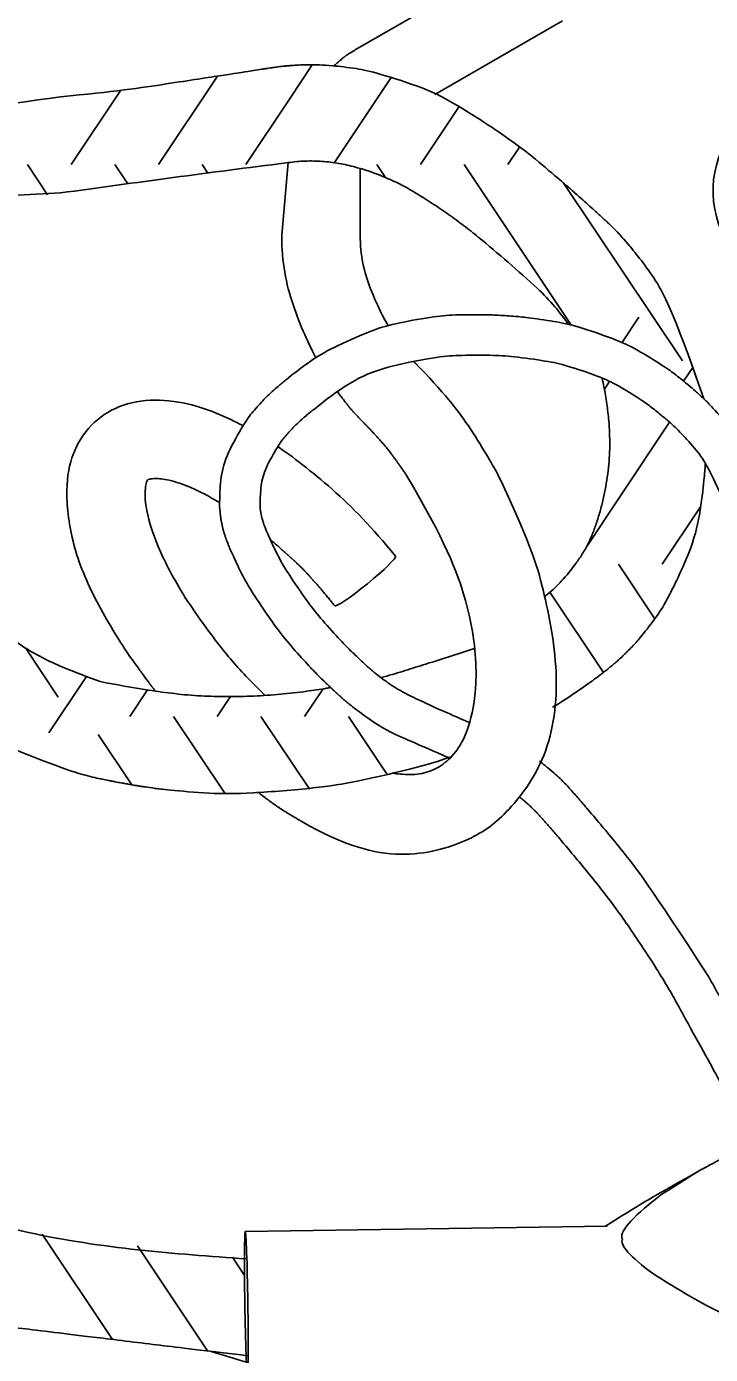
# Model space of a CAD drawing. Extents: x 99862 to 103151, y 100000 to 105076.
# Drawn here: x 100837.05 to 100857.88, y 104660.69 to 104701.16 of the extents above; entities that cross this region are included whole.
import ezdxf

# ---------------------------------------------------------------- set-up
doc = ezdxf.new("R2010")
doc.units = 0
for name, color, linetype in [('Level 1', 7, 'Continuous'), ('Level 10', 7, 'Continuous'), ('Level 11', 7, 'Continuous'), ('Level 15', 7, 'Continuous'), ('Level 16', 7, 'Continuous'), ('Level 18', 7, 'Continuous'), ('Level 8', 7, 'Continuous')]:
    doc.layers.add(name, color=color, linetype=linetype)

msp = doc.modelspace()

# ---------------------------------------------------------------- linework, layer by layer
at = {"layer": 'Level 1'}
for p, q in [((100854.734, 104664.596), (100843.709, 104664.431)), ((100855.066, 104664.838), (100854.685, 104664.595))]:
    msp.add_line(p, q, dxfattribs=at)
for centre, major_axis, ratio, start_param, end_param in [((100866.703, 104696.151), (8.75, 0), 0.57735, 1.866191, 7.406757), ((100869.941, 104671.725), (-14.751, -7.509), 0.090781, 5.845617, 6.294965), ((100870.599, 104657.131), (-15.405, 7.06), 0.086608, 6.27474, 6.677347)]:
    msp.add_ellipse(centre, major_axis=major_axis, ratio=ratio, start_param=start_param, end_param=end_param, dxfattribs=at)
msp.add_ellipse((100843.742, 104662.243), major_axis=(-0.033, 2.187), ratio=0.021239, dxfattribs=at)
for points, degree in [([(100859.182, 104667.135), (100858.725, 104666.914), (100858.278, 104666.688), (100857.749, 104666.402), (100857.656, 104666.351), (100857.564, 104666.3)], 3), ([(100857.564, 104666.301), (100856.188, 104665.522), (100855.92, 104665.364), (100855.478, 104665.097), (100855.249, 104664.954), (100855.066, 104664.838)], 3), ([(100857.564, 104666.301), (100856.356, 104665.542), (100856.324, 104665.517), (100856.292, 104665.492)], 2), ([(100857.783, 104666.421), (100857.71, 104666.381), (100857.637, 104666.341), (100857.564, 104666.301)], 2), ([(100856.141, 104663.137), (100856.145, 104663.134), (100856.149, 104663.132), (100857.466, 104662.319), (100858.32, 104661.885), (100859.222, 104661.482), (100859.834, 104661.222)], 3)]:
    msp.add_open_spline(points, degree=degree, dxfattribs=at)
at = {"layer": 'Level 10'}
msp.add_ellipse((100786.7, 104599.491), major_axis=(-120, 0), ratio=0.57735, start_param=4.217026, end_param=4.227141, dxfattribs=at)
at = {"layer": 'Level 11'}
for centre, major_axis, start_param, end_param in [((100786.7, 104677.059), (-168.125, 0), 2.841016, 4.597524), ((100786.7, 104677.059), (-126.25, 0), 2.356194, 4.480754), ((100786.7, 104668.894), (120, 0), 5.877634, 7.569881), ((100868.238, 104707.805), (-12.5, 0), 6.283184, 8.712679)]:
    msp.add_ellipse(centre, major_axis=major_axis, ratio=0.57735, start_param=start_param, end_param=end_param, dxfattribs=at)
at = {"layer": 'Level 15'}
msp.add_circle((100866.703, 104684.822), 62.527, dxfattribs=at)
at = {"layer": 'Level 16'}
for p, q in [((100845.751, 104699.993), (100845.054, 104698.947)), ((100842.863, 104699.65), (100841.064, 104696.952)), ((100848.156, 104699.611), (100846.423, 104697.011)), ((100839.915, 104699.218), (100838.404, 104696.952)), ((100845.054, 104698.947), (100843.724, 104696.952)), ((100850.222, 104698.719), (100849.044, 104696.952)), ((100852.06, 104697.486), (100851.704, 104696.952)), ((100837.074, 104696.952), (100837.688, 104696.031)), ((100839.734, 104696.952), (100840.128, 104696.361)), ((100842.394, 104696.952), (100842.571, 104696.687)), ((100847.714, 104696.952), (100847.975, 104696.56)), ((100850.374, 104696.952), (100853.034, 104692.962)), ((100853.416, 104696.38), (100857.024, 104690.967)), ((100853.034, 104692.962), (100853.642, 104692.05)), ((100855.694, 104692.297), (100855.176, 104691.521)), ((100857.336, 104690.77), (100857.058, 104690.353)), ((100854.798, 104690.34), (100854.645, 104690.111)), ((100856.631, 104689.1), (100855.074, 104686.764)), ((100855.074, 104686.764), (100854.109, 104685.316)), ((100857.574, 104686.524), (100856.404, 104684.769)), ((100855.074, 104684.769), (100856.181, 104683.108)), ((100852.982, 104683.916), (100854.614, 104681.469)), ((100837.015, 104682.22), (100838.011, 104680.724)), ((100838.874, 104681.353), (100837.725, 104679.63)), ((100840.735, 104680.939), (100840.198, 104680.132)), ((100843.26, 104680.736), (100842.858, 104680.132)), ((100846.077, 104680.972), (100845.518, 104680.132)), ((100841.528, 104680.132), (100843.084, 104677.798)), ((100844.188, 104680.132), (100845.651, 104677.937)), ((100846.848, 104680.132), (100848.031, 104678.358)), ((100839.232, 104679.586), (100840.258, 104678.047)), ((100837.528, 104664.351), (100839.668, 104661.141)), ((100840.423, 104663.998), (100842.561, 104660.791)), ((100843.318, 104663.646), (100843.688, 104663.09))]:
    msp.add_line(p, q, dxfattribs=at)
msp.add_spline([(100846.311, 104681.011), (100846.184, 104680.989), (100845.58, 104680.899), (100844.778, 104680.808), (100844.376, 104680.777), (100843.973, 104680.754), (100843.168, 104680.736), (100842.363, 104680.758), (100841.562, 104680.826), (100840.764, 104680.934), (100839.288, 104681.193)], degree=3, dxfattribs=at)
at = {"layer": 'Level 18'}
for points in [[(100838.084, 104699.021), (100839.683, 104699.162), (100841.441, 104699.432), (100843.2, 104699.702), (100843.762, 104699.789), (100843.948, 104699.817), (100844.233, 104699.861), (100844.329, 104699.876), (100844.526, 104699.905), (100844.65, 104699.924), (100844.877, 104699.951), (100844.965, 104699.96), (100845.113, 104699.972), (100845.335, 104699.988), (100845.556, 104699.994), (100845.995, 104699.993), (100846.284, 104699.977), (100847.133, 104699.883), (100847.676, 104699.762), (100849.218, 104699.278), (100850.126, 104698.801), (100851.778, 104697.732), (100852.523, 104697.141), (100853.398, 104696.395), (100853.572, 104696.244), (100853.91, 104695.945), (100854.073, 104695.799), (100854.318, 104695.578), (100854.393, 104695.512), (100854.528, 104695.389), (100854.573, 104695.348), (100854.672, 104695.256), (100854.722, 104695.21), (100855.032, 104694.912), (100855.24, 104694.682), (100856.173, 104693.556), (100856.714, 104692.564), (100857.678, 104689.809)], [(100838.084, 104699.021), (100836.112, 104698.744), (100834.14, 104698.467), (100832.134, 104698.186), (100832.082, 104698.178), (100832.021, 104698.17), (100831.994, 104698.166), (100831.977, 104698.163), (100831.971, 104698.163), (100831.91, 104698.154), (100831.865, 104698.147), (100831.798, 104698.137), (100831.777, 104698.133), (100831.745, 104698.128), (100831.735, 104698.126), (100831.714, 104698.123), (100831.708, 104698.122), (100831.488, 104698.087), (100831.287, 104698.046), (100830.704, 104697.91), (100830.325, 104697.795), (100829.219, 104697.389), (100828.523, 104697.037), (100826.575, 104695.803), (100825.445, 104694.744), (100823.478, 104692.371), (100822.631, 104691.045), (100821.207, 104688.241), (100820.631, 104686.764), (100819.768, 104683.762), (100819.482, 104682.235), (100819.26, 104679.23), (100819.321, 104677.742), (100819.781, 104675.596), (100819.997, 104674.894), (100820.44, 104673.878), (100820.608, 104673.546), (100820.894, 104673.061), (100820.996, 104672.899), (100821.134, 104672.698), (100821.161, 104672.66), (100821.213, 104672.586), (100821.237, 104672.554), (100821.314, 104672.448), (100821.356, 104672.392), (100822.033, 104671.487), (100822.757, 104670.587), (100825.16, 104667.874), (100827.071, 104666.033), (100830.379, 104663.77), (100831.558, 104663.097), (100833.447, 104662.302), (100834.098, 104662.073), (100835.103, 104661.797), (100835.443, 104661.717), (100835.83, 104661.641), (100835.881, 104661.631), (100835.97, 104661.615), (100836.014, 104661.607), (100836.141, 104661.585), (100836.22, 104661.572), (100836.304, 104661.559), (100836.32, 104661.556), (100836.345, 104661.552), (100836.382, 104661.547), (100836.466, 104661.534), (100836.535, 104661.525), (100836.666, 104661.507), (100836.747, 104661.497), (100837.914, 104661.355), (100839.006, 104661.222), (100841.108, 104660.966), (100842.114, 104660.843), (100843.797, 104660.645)], [(100838.212, 104678.534), (100836.118, 104679.316), (100835.332, 104679.762), (100834.39, 104680.488), (100834.204, 104680.641), (100833.836, 104680.964), (100833.664, 104681.127), (100833.339, 104681.445), (100833.187, 104681.6), (100832.886, 104681.919), (100832.741, 104682.08), (100831.469, 104683.544), (100830.639, 104684.943), (100829.746, 104687.053), (100829.504, 104687.758), (100829.107, 104689.156), (100828.95, 104689.84), (100828.689, 104691.233), (100828.586, 104691.956), (100828.493, 104692.928), (100828.472, 104693.183), (100828.456, 104693.438)], [(100875.072, 104674.106), (100876.985, 104671.578), (100878.071, 104670.085), (100879.253, 104668.46), (100879.783, 104667.732), (100879.951, 104667.501), (100880.035, 104667.385), (100880.071, 104667.335), (100880.095, 104667.302), (100880.098, 104667.298), (100880.125, 104667.261), (100880.125, 104667.26), (100880.13, 104667.252), (100880.139, 104667.24), (100880.157, 104667.212), (100880.193, 104667.153), (100880.22, 104667.102), (100880.269, 104666.998), (100880.294, 104666.928), (100880.349, 104666.728), (100880.362, 104666.576), (100880.348, 104666.368), (100880.337, 104666.294), (100880.306, 104666.149), (100880.285, 104666.075), (100880.209, 104665.854), (100880.14, 104665.708), (100879.884, 104665.258), (100879.659, 104664.966), (100879.126, 104664.368), (100878.834, 104664.081), (100878.38, 104663.658), (100878.23, 104663.522), (100878.002, 104663.316), (100877.928, 104663.25), (100877.837, 104663.167), (100877.819, 104663.151), (100877.794, 104663.129), (100877.789, 104663.124), (100877.77, 104663.107), (100877.759, 104663.098), (100877.733, 104663.075), (100877.718, 104663.063), (100877.679, 104663.031), (100877.657, 104663.013), (100877.621, 104662.984), (100877.615, 104662.978), (100877.596, 104662.963), (100877.569, 104662.941), (100877.503, 104662.891), (100877.371, 104662.794), (100877.256, 104662.717), (100877.021, 104662.573), (100876.861, 104662.489), (100876.37, 104662.27), (100876.035, 104662.17), (100875.004, 104661.99), (100874.3, 104662.029), (100873.272, 104662.256), (100872.936, 104662.359), (100872.451, 104662.546), (100872.292, 104662.614), (100872.059, 104662.723), (100871.982, 104662.761), (100871.83, 104662.838), (100871.752, 104662.88), (100871.611, 104662.958), (100871.536, 104663.001), (100871.428, 104663.066), (100871.392, 104663.088), (100871.323, 104663.13), (100871.294, 104663.148), (100871.113, 104663.263), (100870.972, 104663.353), (100870.56, 104663.62), (100870.288, 104663.804), (100868.941, 104664.743), (100867.913, 104665.558), (100864.98, 104668.18), (100863.226, 104670.161), (100861.482, 104672.597), (100861.291, 104672.871), (100861.081, 104673.181), (100861.046, 104673.234), (100861.011, 104673.286), (100860.987, 104673.321), (100860.972, 104673.343), (100860.954, 104673.37), (100860.944, 104673.386), (100860.922, 104673.42), (100860.913, 104673.433), (100860.873, 104673.496), (100860.848, 104673.535), (100860.741, 104673.707), (100860.661, 104673.849), (100860.288, 104674.571), (100860.088, 104675.177), (100859.692, 104677.075), (100859.708, 104678.415), (100859.854, 104681.165), (100859.984, 104682.557), (100859.934, 104684.593), (100859.876, 104685.261), (100859.624, 104686.56), (100859.428, 104687.195), (100858.849, 104688.402), (100858.461, 104688.985), (100857.823, 104689.668), (100857.689, 104689.802), (100857.401, 104690.068), (100857.25, 104690.197), (100856.804, 104690.56), (100856.505, 104690.774), (100855.605, 104691.343), (100854.997, 104691.625), (100853.776, 104692.04), (100853.156, 104692.174), (100852.235, 104692.299), (100851.924, 104692.329), (100851.3, 104692.369), (100850.991, 104692.379), (100850.057, 104692.376), (100849.428, 104692.326), (100848.189, 104692.092), (100847.562, 104691.908), (100846.315, 104691.351), (100845.699, 104690.981), (100845.007, 104690.439), (100844.93, 104690.377), (100844.777, 104690.249), (100844.702, 104690.186), (100844.466, 104689.978), (100844.322, 104689.84), (100843.917, 104689.402), (100843.692, 104689.093), (100843.142, 104688.129), (100842.952, 104687.454), (100842.924, 104686.647), (100842.929, 104686.487), (100842.952, 104686.251), (100842.968, 104686.134), (100842.995, 104686), (100843.01, 104685.933), (100843.016, 104685.904), (100843.021, 104685.885), (100843.024, 104685.872), (100843.037, 104685.821), (100843.054, 104685.754), (100843.09, 104685.641), (100843.096, 104685.622), (100843.105, 104685.596), (100843.108, 104685.588), (100843.113, 104685.574), (100843.114, 104685.573), (100843.125, 104685.541), (100843.136, 104685.511), (100843.148, 104685.481), (100843.155, 104685.465), (100843.217, 104685.306), (100843.277, 104685.166), (100843.596, 104684.468), (100843.914, 104683.913), (100844.655, 104682.826), (100845.078, 104682.296), (100845.658, 104681.663), (100845.837, 104681.475), (100846.052, 104681.259), (100846.146, 104681.168), (100846.209, 104681.107), (100846.244, 104681.074), (100846.331, 104680.992), (100846.391, 104680.935), (100846.518, 104680.817), (100846.581, 104680.759), (100846.671, 104680.678), (100846.688, 104680.663), (100846.722, 104680.634), (100846.735, 104680.623), (100846.792, 104680.574), (100846.825, 104680.548), (100846.879, 104680.504), (100846.908, 104680.48), (100846.958, 104680.44), (100846.976, 104680.426), (100847.012, 104680.397), (100847.035, 104680.38), (100847.946, 104679.694), (100848.96, 104679.289), (100849.941, 104678.855)], [(100876.275, 104674.652), (100877.952, 104672.346), (100879.053, 104670.832), (100880.251, 104669.185), (100880.78, 104668.458), (100880.948, 104668.227), (100881.033, 104668.111), (100881.072, 104668.057), (100881.087, 104668.036), (100881.093, 104668.028), (100881.094, 104668.027), (100881.11, 104668.005), (100881.121, 104667.99), (100881.299, 104667.734), (100881.427, 104667.464), (100881.579, 104666.906), (100881.602, 104666.621), (100881.564, 104666.083), (100881.506, 104665.831), (100881.345, 104665.365), (100881.242, 104665.15), (100880.895, 104664.542), (100880.614, 104664.184), (100880.012, 104663.509), (100879.691, 104663.194), (100879.215, 104662.75), (100879.058, 104662.606), (100878.829, 104662.4), (100878.735, 104662.316), (100878.644, 104662.234), (100878.607, 104662.201), (100878.581, 104662.178), (100878.511, 104662.116), (100878.463, 104662.076), (100877.651, 104661.414), (100876.776, 104661.047), (100875.031, 104660.742), (100874.163, 104660.796), (100872.535, 104661.156), (100871.771, 104661.461), (100870.914, 104661.933), (100870.74, 104662.039), (100870.45, 104662.221), (100870.018, 104662.498), (100868.461, 104663.548), (100867.127, 104664.606), (100864.086, 104667.325), (100862.272, 104669.374), (100860.473, 104671.888), (100860.227, 104672.241), (100859.987, 104672.598), (100859.915, 104672.705), (100859.886, 104672.748), (100859.832, 104672.832), (100859.699, 104673.041), (100859.579, 104673.255), (100859.134, 104674.119), (100858.898, 104674.837), (100858.447, 104677), (100858.475, 104678.45), (100858.624, 104681.261), (100858.748, 104682.627), (100858.702, 104684.512), (100858.649, 104685.111), (100858.43, 104686.239), (100858.266, 104686.767), (100857.788, 104687.764), (100857.475, 104688.234), (100856.943, 104688.804), (100856.83, 104688.916), (100856.587, 104689.14), (100856.453, 104689.255), (100856.063, 104689.572), (100855.804, 104689.758), (100855.029, 104690.247), (100854.514, 104690.486), (100853.465, 104690.843), (100852.93, 104690.96), (100851.824, 104691.11), (100851.244, 104691.146), (100850.122, 104691.142), (100849.575, 104691.099), (100847.962, 104690.794), (100846.923, 104690.372), (100845.71, 104689.422), (100845.574, 104689.31), (100845.303, 104689.071), (100845.196, 104688.968), (100844.886, 104688.633), (100844.716, 104688.398), (100844.309, 104687.685), (100844.177, 104687.196), (100844.155, 104686.55), (100844.176, 104686.349), (100844.231, 104686.126), (100844.249, 104686.06), (100844.271, 104685.998), (100844.282, 104685.968), (100844.285, 104685.962), (100844.296, 104685.932), (100844.349, 104685.797), (100844.408, 104685.661), (100844.685, 104685.052), (100844.969, 104684.555), (100845.638, 104683.574), (100846.025, 104683.088), (100846.665, 104682.391), (100846.888, 104682.163), (100847.236, 104681.832), (100847.354, 104681.723), (100847.503, 104681.589), (100847.526, 104681.569), (100847.578, 104681.524), (100847.657, 104681.458), (100847.739, 104681.394), (100848.237, 104681.019), (100848.749, 104680.745), (100849.705, 104680.302), (100850.118, 104680.128), (100850.544, 104679.938)], [(100857.719, 104687.824), (100857.709, 104687.654), (100857.695, 104687.483), (100857.564, 104686.252), (100857.293, 104685.189), (100856.565, 104683.69), (100856.27, 104683.206), (100855.734, 104682.524), (100855.541, 104682.306), (100855.225, 104681.99), (100855.114, 104681.886), (100854.984, 104681.772), (100854.969, 104681.759), (100854.94, 104681.734), (100854.932, 104681.727), (100854.898, 104681.698), (100854.847, 104681.655), (100854.785, 104681.604), (100854.718, 104681.549), (100854.682, 104681.521), (100854.624, 104681.476), (100854.596, 104681.455), (100854.555, 104681.425), (100854.548, 104681.419), (100854.529, 104681.405), (100854.519, 104681.397), (100854.469, 104681.36), (100854.427, 104681.329), (100854.301, 104681.236), (100854.05, 104681.054), (100853.626, 104680.763), (100853.281, 104680.541), (100853.095, 104680.425), (100853.083, 104680.418), (100853.07, 104680.41)], [(100849.981, 104678.897), (100849.349, 104678.691), (100848.709, 104678.515), (100847.022, 104678.124), (100845.952, 104677.952), (100843.769, 104677.775), (100842.655, 104677.772), (100841.255, 104677.904), (100840.975, 104677.937), (100840.623, 104677.988), (100840.552, 104677.999), (100840.411, 104678.021), (100840.338, 104678.033), (100840.135, 104678.068), (100840.008, 104678.091), (100839.819, 104678.126), (100839.76, 104678.138), (100839.629, 104678.162), (100839.561, 104678.176), (100839.348, 104678.219), (100839.217, 104678.248), (100838.909, 104678.319), (100838.735, 104678.362), (100838.212, 104678.534)], [(100852.666, 104678.766), (100852.788, 104678.676), (100852.909, 104678.58), (100853.179, 104678.349), (100853.327, 104678.211), (100853.541, 104677.988), (100853.615, 104677.906), (100853.726, 104677.779), (100854.003, 104677.463), (100854.277, 104677.143), (100855.259, 104675.969), (100855.992, 104675.02), (100857.798, 104672.235)], [(100852.066, 104677.672), (100852.12, 104677.629), (100852.174, 104677.585), (100852.288, 104677.488), (100852.378, 104677.408), (100852.48, 104677.31), (100852.523, 104677.267), (100852.551, 104677.238), (100852.567, 104677.221), (100852.603, 104677.184), (100852.631, 104677.153), (100852.689, 104677.09), (100852.716, 104677.059), (100852.799, 104676.964), (100852.854, 104676.902), (100853.124, 104676.593), (100853.337, 104676.344), (100854.391, 104675.084), (100855.188, 104674.04), (100856.088, 104672.674), (100856.35, 104672.26), (100856.601, 104671.838), (100856.684, 104671.695), (100856.685, 104671.694)], [(100857.798, 104672.235), (100857.867, 104672.114), (100857.936, 104671.992), (100858.088, 104671.719), (100858.165, 104671.577), (100858.323, 104671.289), (100858.559, 104670.858), (100859.423, 104669.276), (100861.456, 104665.535), (100863.941, 104660.929), (100865.89, 104657.341), (100866.632, 104655.98), (100866.75, 104655.765), (100866.828, 104655.622), (100866.868, 104655.548), (100867.05, 104655.218), (100867.206, 104654.954), (100867.702, 104654.162), (100868.07, 104653.632), (100869.239, 104652.034), (100870.108, 104650.958), (100871.771, 104648.714), (100872.567, 104647.546), (100873.805, 104645.006), (100874.246, 104643.626), (100874.33, 104642.034), (100874.334, 104641.934), (100874.338, 104641.771), (100874.345, 104641.525), (100874.361, 104640.953), (100874.393, 104639.809), (100874.42, 104638.828), (100874.443, 104637.975)], [(100856.685, 104671.694), (100856.723, 104671.623), (100857.83, 104669.618), (100858.496, 104668.399), (100859.121, 104667.249), (100860.992, 104663.797), (100862.235, 104661.494), (100864.104, 104658.044), (100864.728, 104656.895), (100865.667, 104655.174), (100865.973, 104654.599), (100866.678, 104653.473), (100867.062, 104652.92), (100869.072, 104650.174), (100870.946, 104648.056), (100872.36, 104645.155), (100872.597, 104644.56), (100872.946, 104643.338), (100873.058, 104642.708), (100873.096, 104641.984), (100873.099, 104641.893), (100873.104, 104641.734), (100873.107, 104641.653), (100873.114, 104641.409), (100873.118, 104641.246), (100873.132, 104640.755), (100873.141, 104640.428), (100873.168, 104639.448), (100873.187, 104638.794), (100873.205, 104638.14)]]:
    msp.add_open_spline(points, degree=3, dxfattribs=at)
for points in [[(100838.083, 104696.088), (100844.947, 104697.004), (100845.472, 104697.057), (100845.989, 104697.053), (100846.497, 104696.999), (100846.75, 104696.952), (100847.001, 104696.892), (100848.004, 104696.549), (100848.482, 104696.324), (100848.945, 104696.06), (100849.43, 104695.75), (100849.902, 104695.43), (100850.36, 104695.095), (100850.806, 104694.742), (100851.713, 104693.974), (100852.608, 104693.172), (100853.141, 104692.619), (100853.559, 104692.07)], [(100838.083, 104696.088), (100832.331, 104695.257), (100823.653, 104674.207), (100837.107, 104664.402), (100843.742, 104663.595)], [(100839.288, 104681.193), (100838.154, 104681.633), (100837.525, 104681.924), (100836.927, 104682.271), (100836.329, 104682.695), (100836.033, 104682.938), (100835.739, 104683.202), (100834.867, 104684.104), (100834.124, 104685.033), (100833.506, 104685.974), (100833.231, 104686.464), (100832.979, 104686.968), (100832.552, 104687.968), (100832.204, 104688.993), (100831.923, 104690.035), (100831.698, 104691.094), (100831.463, 104692.689), (100831.422, 104693.096), (100831.388, 104693.503), (100831.347, 104694.318), (100831.334, 104695.035)], [(100854.578, 104690.436), (100854.632, 104690.178), (100854.719, 104689.662), (100854.779, 104689.145), (100854.809, 104688.386), (100854.759, 104687.619), (100854.631, 104686.853), (100854.539, 104686.472), (100854.427, 104686.095), (100854.304, 104685.75), (100854.16, 104685.421), (100853.988, 104685.106), (100853.783, 104684.802), (100853.331, 104684.251), (100853.208, 104684.125), (100853.082, 104684.004), (100852.837, 104683.8)], [(100850.687, 104682.199), (100849.439, 104681.801), (100848.814, 104681.604), (100848.189, 104681.41), (100847.843, 104681.316)]]:
    msp.add_spline(points, degree=3, dxfattribs=at)
at = {"layer": 'Level 8'}
for p, q in [((100852.178, 104703.406), (100847.107, 104700.478)), ((100849.485, 104699.091), (100853.373, 104701.336)), ((100845.017, 104697.013), (100844.819, 104694.804)), ((100847.209, 104694.804), (100847.209, 104696.832))]:
    msp.add_line(p, q, dxfattribs=at)
for centre, major_axis, ratio, start_param, end_param in [((100846.014, 104694.804), (1.195, 0), 0.57735, 3.141593, 3.141703), ((100847.359, 104684.263), (0.926, 0.756), 0.091752, 3.1416, 6.283185), ((100847.359, 104684.263), (0.926, 0.756), 0.091752, 3.141585, 3.1416)]:
    msp.add_ellipse(centre, major_axis=major_axis, ratio=ratio, start_param=start_param, end_param=end_param, dxfattribs=at)
for points, degree in [([(100847.107, 104700.478), (100846.862, 104700.337), (100846.629, 104700.162), (100846.41, 104699.961)], 2), ([(100844.819, 104694.804), (100844.819, 104693.971), (100845.084, 104692.676), (100845.665, 104691.426), (100845.87, 104691.055)], 3), ([(100848.062, 104692.035), (100847.955, 104692.217), (100847.454, 104693.17), (100847.208, 104694.182), (100847.209, 104694.804)], 3), ([(100849.022, 104690.759), (100848.96, 104690.822), (100848.899, 104690.889), (100848.838, 104690.957)], 2), ([(100851.406, 104687.507), (100851.355, 104687.599), (100850.687, 104688.792), (100849.861, 104689.896), (100849.022, 104690.759)], 3), ([(100846.532, 104690.014), (100846.773, 104689.684), (100847.033, 104689.375), (100847.308, 104689.092)], 2), ([(100843.643, 104688.993), (100843.527, 104689.055), (100842.961, 104689.338), (100841.988, 104689.696), (100840.786, 104689.834), (100839.715, 104689.586), (100838.879, 104688.954), (100838.375, 104688.05), (100838.212, 104686.951), (100838.433, 104685.27), (100839.172, 104683.553), (100839.963, 104682.3), (100840.152, 104682.02)], 3), ([(100847.308, 104689.092), (100847.775, 104688.612), (100848.219, 104688.066), (100848.622, 104687.478)], 2), ([(100848.285, 104685.019), (100847.571, 104685.895), (100846.367, 104687.123), (100845.113, 104688.077), (100844.7, 104688.356)], 3), ([(100841.927, 104683.676), (100841.686, 104684.056), (100841.048, 104685.19), (100840.636, 104686.503), (100840.664, 104687.243), (100840.747, 104687.354), (100840.727, 104687.336), (100840.775, 104687.363), (100840.964, 104687.394), (100841.423, 104687.349), (100842.154, 104687.084), (100842.693, 104686.792), (100842.927, 104686.65)], 3), ([(100845.416, 104676.936), (100846.722, 104676.183), (100848.554, 104675.711), (100850.576, 104676.332), (100851.611, 104677.055), (100852.978, 104678.828), (100853.328, 104681.429), (100852.748, 104684.327), (100852.338, 104685.502), (100851.406, 104687.507)], 3), ([(100848.622, 104687.478), (100849.769, 104685.532), (100850.58, 104683.552), (100850.823, 104681.255), (100850.557, 104679.836), (100850.219, 104679.148), (100849.803, 104678.696), (100849.314, 104678.417), (100848.734, 104678.335), (100848.315, 104678.384), (100848.213, 104678.4)], 3), ([(100844.47, 104685.523), (100845.157, 104684.937), (100845.834, 104684.242), (100846.433, 104683.508)], 2), ([(100844.318, 104680.773), (100843.793, 104681.276), (100843.184, 104681.944), (100842.647, 104682.642), (100841.927, 104683.676)], 3), ([(100840.151, 104682.02), (100840.854, 104681.052), (100840.913, 104680.977), (100840.972, 104680.902)], 2), ([(100844.139, 104677.787), (100844.565, 104677.466), (100844.994, 104677.18), (100845.416, 104676.936)], 2)]:
    msp.add_open_spline(points, degree=degree, dxfattribs=at)

doc.saveas('drawing.dxf')
